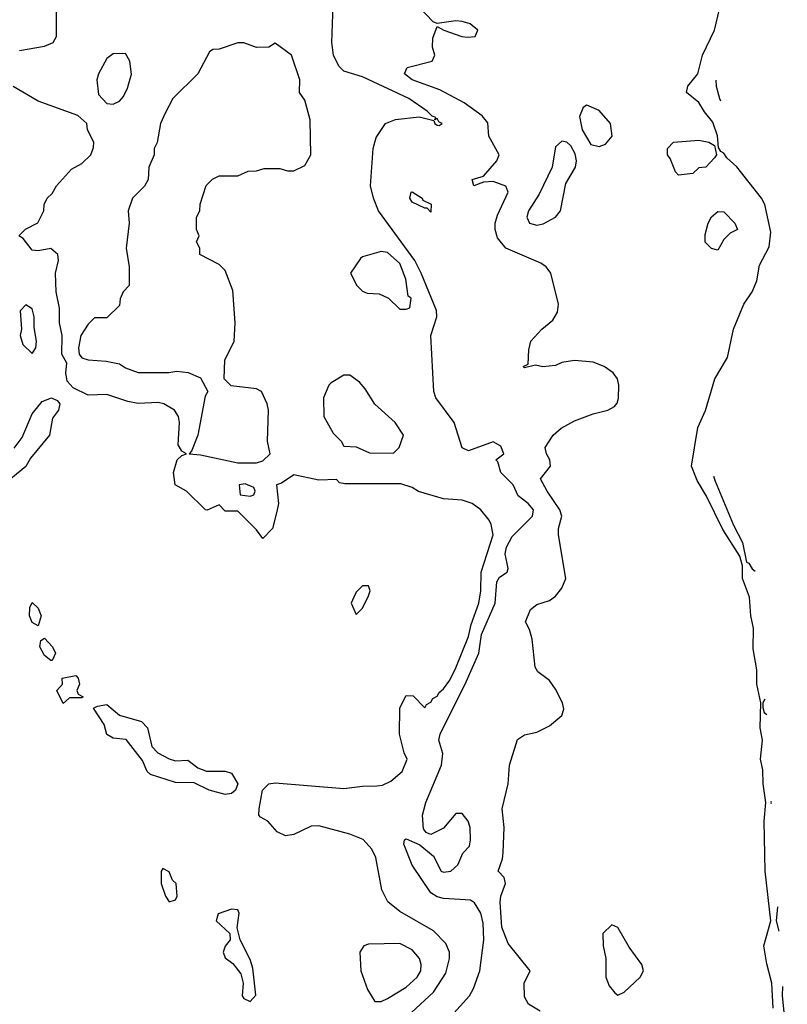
# Model space of a CAD drawing. Header units: inches. Extents: x 2348352 to 2479776, y 460422 to 613655.
# Tile 550 of 590: x 2465390 to 2467853, y 574942 to 578103. Entities that reach past the tile are written whole.
import ezdxf

# ---------------------------------------------------------------- set-up
doc = ezdxf.new("R2010")
doc.units = ezdxf.units.IN
doc.header["$MEASUREMENT"] = 0
doc.layers.add('C4567', color=7, linetype='Continuous')

msp = doc.modelspace()

# ---------------------------------------------------------------- linework, layer by layer
at = {"layer": 'C4567', "color": 4}
for points, elevation in [([(2467807.9, 574930), (2467804.1, 575010), (2467787.5, 575072.5), (2467778.4, 575130), (2467800.5, 575210), (2467782.4, 575370), (2467779.2, 575530), (2467784.7, 575590), (2467775.8, 575650), (2467775.2, 575695.2), (2467767.7, 575730), (2467774, 575790), (2467766, 575830), (2467768, 575910), (2467755.4, 575970), (2467755.8, 576015.8), (2467744.1, 576084.1), (2467744.5, 576150), (2467736, 576190), (2467732.6, 576250), (2467709.8, 576309.8), (2467709.7, 576350), (2467701, 576381), (2467646.6, 576466.6), (2467594.2, 576574.2), (2467564.4, 576624.4), (2467545.6, 576670), (2467565.9, 576794.1), (2467590.9, 576849.1), (2467620.3, 576950), (2467661.3, 577018.7), (2467680.4, 577110), (2467714, 577190), (2467740.8, 577230), (2467755.4, 577264.6), (2467764.1, 577315.9), (2467794.7, 577374.7), (2467801, 577421), (2467781.2, 577510), (2467770.6, 577530.6), (2467691.6, 577631.6), (2467659.5, 577659.5), (2467650, 577675.3), (2467640.2, 577680.2), (2467632.9, 577692.9), (2467629.5, 577730.5), (2467614.7, 577774.7), (2467587.6, 577807.6), (2467570, 577837.6), (2467529.5, 577870), (2467534.5, 577890), (2467566.3, 577930), (2467581.5, 577990), (2467619.8, 578070), (2467647.9, 578187.9)], 16), ([(2465390, 578004.9), (2465470, 578018.8), (2465498, 578030), (2465508, 578050), (2465508.7, 578170)], 32), ([(2466744, 574870), (2466833.2, 574970), (2466846.8, 574993.2), (2466866.6, 575050), (2466879.3, 575150), (2466877, 575203), (2466870, 575235.3), (2466850, 575268.7), (2466836.5, 575276.5), (2466750, 575282), (2466730, 575287), (2466710, 575300.9), (2466649.7, 575389.7), (2466623.3, 575456.7), (2466625.2, 575470), (2466630, 575473.4), (2466674, 575454), (2466718, 575418), (2466742.8, 575370), (2466750, 575366.4), (2466773.2, 575370), (2466796, 575390), (2466812.7, 575427.3), (2466833.2, 575450), (2466837.2, 575470), (2466836, 575510), (2466829, 575530), (2466810, 575555.3), (2466790, 575555.3), (2466750, 575508), (2466710, 575488), (2466694.6, 575494.6), (2466686, 575506), (2466682.9, 575550), (2466693.6, 575590), (2466744, 575710), (2466747.8, 575747.8), (2466735.1, 575790), (2466739.5, 575810), (2466822.7, 575977.3), (2466863.5, 576070), (2466872.6, 576130), (2466916.4, 576230), (2466921.4, 576298.6), (2466930, 576313.4), (2466954, 576330), (2466958, 576342), (2466948.2, 576388.2), (2466951.8, 576410), (2466970, 576444), (2467035.3, 576510), (2467039, 576530), (2467022, 576550), (2466990, 576575.3), (2466973.2, 576610), (2466934, 576650), (2466924, 576684), (2466918, 576690), (2466944, 576710), (2466934.6, 576734.6), (2466910, 576748.7), (2466830, 576719), (2466810, 576728.7), (2466784.7, 576810), (2466725.1, 576890), (2466718.7, 576910), (2466709.8, 577090), (2466728.7, 577150), (2466727.7, 577170), (2466678.7, 577290), (2466657.8, 577330), (2466541.3, 577490), (2466525.1, 577530), (2466516, 577570), (2466524.5, 577690), (2466534.5, 577725.5), (2466564, 577770), (2466596.6, 577783.4), (2466671.6, 577791.6), (2466719.6, 577779.6), (2466722, 577770), (2466730, 577764.7), (2466736.4, 577763.6), (2466746, 577770), (2466735.3, 577775.3), (2466730, 577786), (2466722, 577782), (2466726, 577790), (2466713.6, 577793.6), (2466698, 577810), (2466639.3, 577850), (2466490, 577919.7), (2466430, 577938), (2466414.3, 577954.3), (2466397.6, 577990), (2466391.5, 578030), (2466396, 578150)], 28), ([(2467060.4, 574920.4), (2467023.1, 574943.1), (2467010, 574966), (2467008.7, 575010), (2467028, 575050), (2466957.2, 575137.2), (2466937.2, 575190), (2466932, 575270), (2466934.5, 575290), (2466949.4, 575330), (2466945.2, 575350), (2466925.2, 575370), (2466939, 575410), (2466941.2, 575430), (2466945.1, 575510), (2466938.3, 575570), (2466958, 575650), (2466962, 575710), (2466987.7, 575792.3), (2467010, 575808), (2467050, 575816.4), (2467090, 575836.4), (2467129.6, 575870), (2467135.8, 575890), (2467132.4, 575910), (2467110, 575954), (2467090, 575981.6), (2467052.7, 576010), (2467044.4, 576024.4), (2467035.1, 576115.1), (2467026, 576146), (2467013.2, 576170), (2467029.5, 576210.5), (2467050, 576226), (2467090, 576239.1), (2467110, 576252.7), (2467130, 576278), (2467142.7, 576310), (2467119.2, 576450), (2467119.1, 576470), (2467129.7, 576510), (2467123.1, 576530), (2467082.6, 576590), (2467061.6, 576630), (2467094, 576670), (2467091.8, 576690), (2467080.5, 576710), (2467076.9, 576730), (2467102, 576770), (2467127.5, 576792.5), (2467170, 576815.8), (2467230, 576838.5), (2467277.2, 576850), (2467298.4, 576861.6), (2467307.5, 576872.5), (2467311.7, 576888.3), (2467312.7, 576930), (2467308.5, 576950), (2467294.3, 576970), (2467265.6, 576990), (2467230, 577003.8), (2467170.3, 577009.7), (2467130, 577002.7), (2467110, 576993.2), (2467069.3, 576989.3), (2467045.4, 576994.6), (2467010, 576986), (2467006, 576990), (2467022, 576998), (2467023.7, 577043.7), (2467030, 577071), (2467065.2, 577110), (2467101, 577139), (2467115.8, 577164.2), (2467118.9, 577190), (2467095.1, 577290), (2467079.5, 577310), (2467062, 577322), (2466950, 577369.6), (2466923.5, 577403.5), (2466915.8, 577430), (2466916.3, 577450), (2466923.7, 577476.3), (2466958, 577550), (2466950, 577568.7), (2466910, 577584), (2466878, 577582), (2466848, 577570), (2466842, 577590), (2466879, 577601), (2466921.2, 577650), (2466929.2, 577670), (2466896, 577730), (2466892.7, 577772.7), (2466874.5, 577794.5), (2466816.2, 577836.2), (2466738, 577878), (2466649.2, 577910), (2466625.2, 577930), (2466634, 577950), (2466714, 577970), (2466722.7, 577990), (2466715.3, 578015.3), (2466715.6, 578044.4), (2466730, 578082), (2466751.3, 578070), (2466809.1, 578049.1), (2466826.9, 578046.9), (2466852.3, 578050), (2466860.7, 578070), (2466836, 578090), (2466810, 578097.7), (2466790, 578099.7), (2466730, 578091.5), (2466716.6, 578096.6), (2466670, 578146)], 24), ([(2467624.4, 577909.8), (2467625.6, 577890), (2467635.4, 577850), (2467638.6, 577842.5)], 16), ([(2466619.3, 574890), (2466718.2, 574981.8), (2466757.7, 575042.3), (2466769.6, 575090), (2466769.4, 575110), (2466758, 575138), (2466718.3, 575178.3), (2466610, 575240.9), (2466571.7, 575271.7), (2466552, 575310), (2466533.4, 575413.4), (2466520.7, 575440.7), (2466491.9, 575471.9), (2466450, 575489.2), (2466350, 575515.3), (2466325.4, 575514.6), (2466270, 575488), (2466243.1, 575483.1), (2466216.4, 575496.4), (2466186, 575530), (2466163.1, 575543.1), (2466158, 575550), (2466159, 575570), (2466169.6, 575630), (2466190, 575650.7), (2466210, 575653.4), (2466430, 575635.5), (2466490, 575643.1), (2466536.6, 575643.4), (2466554, 575646), (2466580.9, 575659.1), (2466618, 575690), (2466634, 575730), (2466624, 575750), (2466609, 575810), (2466610, 575894), (2466630, 575934), (2466652.7, 575932.7), (2466690, 575894), (2466695.3, 575904.7), (2466710, 575912), (2466716, 575924), (2466730, 575931.3), (2466736.2, 575943.8), (2466750, 575954.8), (2466770, 575982.8), (2466790, 576022.8), (2466830, 576122.8), (2466838.6, 576161.4), (2466863.5, 576230), (2466869.7, 576270), (2466871.1, 576330), (2466909.6, 576450), (2466902.7, 576482.7), (2466896.6, 576496.6), (2466869.5, 576529.5), (2466842, 576550), (2466810, 576560.9), (2466750, 576565.2), (2466670, 576589), (2466650, 576602), (2466613.6, 576613.6), (2466433.6, 576613.6), (2466416.4, 576616.4), (2466407.3, 576627.3), (2466350, 576625.2), (2466270, 576642), (2466230, 576615.3), (2466214, 576610), (2466221, 576550), (2466215.3, 576524.7), (2466201, 576470), (2466170, 576438), (2466150, 576466), (2466090, 576526), (2466050, 576526), (2466030, 576546), (2465991.6, 576528.4), (2465986, 576530), (2465926, 576590), (2465888.7, 576610), (2465884, 576650), (2465895.3, 576690), (2465910, 576704.7), (2465926, 576710), (2465910, 576718), (2465899, 576739), (2465902.7, 576810), (2465899.3, 576830), (2465886.6, 576850), (2465853.2, 576870), (2465834.7, 576874.8), (2465770, 576870.9), (2465737.4, 576877.4), (2465670, 576900.5), (2465610, 576898.3), (2465561.6, 576921.6), (2465542.9, 576942.9), (2465538, 576970), (2465541.2, 577001.2), (2465525.6, 577030), (2465527, 577090), (2465518.4, 577130), (2465517.6, 577177.6), (2465507, 577230), (2465505.2, 577290), (2465515.1, 577330), (2465512.7, 577350), (2465490, 577369.2), (2465450, 577361.2), (2465430, 577364), (2465401.2, 577401.2), (2465388, 577410), (2465409.1, 577430.9), (2465448.4, 577451.6), (2465468, 577490), (2465468.7, 577510), (2465478, 577530), (2465494.6, 577545.4), (2465508, 577570), (2465556.4, 577623.6), (2465590, 577642), (2465618, 577670), (2465627.3, 577692.7), (2465628, 577710), (2465608, 577750), (2465606, 577770), (2465576.4, 577796.4), (2465450, 577842), (2465368.9, 577888.9)], 32), ([(2465372.3, 576727.7), (2465398, 576762), (2465430, 576838), (2465462.5, 576877.5), (2465492, 576890), (2465510, 576881), (2465518.8, 576870), (2465514.8, 576850), (2465496, 576824), (2465486, 576770), (2465424.5, 576695.5), (2465410, 576669), (2465362, 576630)], 32), ([(2467616.9, 576638.2), (2467621.7, 576621.7), (2467680.6, 576480.6), (2467710, 576424.9), (2467722, 576362), (2467730, 576358.8), (2467740.3, 576340.3), (2467750, 576332.9)], 16), ([(2467781.6, 575922.5), (2467774.8, 575910), (2467775.3, 575895.3), (2467779.6, 575879.6), (2467787.9, 575873)], 16), ([(2467801.1, 575593.6), (2467800.5, 575590), (2467801.3, 575586.9)], 16), ([(2467821.9, 575255.5), (2467818, 575210), (2467825.7, 575177.7)], 16), ([(2467837.9, 575000.1), (2467836.5, 574970), (2467853.4, 574810)], 16)]:
    msp.add_lwpolyline(points, dxfattribs=dict(at, elevation=elevation))
for points, elevation in [([(2466110, 578029), (2466090, 578029), (2466030, 578008.7), (2466010, 578008), (2465999.6, 578000.4), (2465962, 577930), (2465882, 577850), (2465856.9, 577803.1), (2465842, 577770), (2465831.1, 577708.9), (2465822, 577690), (2465822, 577670), (2465804.7, 577630), (2465802, 577590), (2465791.1, 577568.9), (2465752, 577530), (2465738, 577490), (2465741, 577450), (2465732, 577370), (2465742, 577310), (2465742, 577250), (2465722, 577230), (2465712.7, 577207.3), (2465710, 577186), (2465670, 577146), (2465630, 577146), (2465610, 577126), (2465586, 577090), (2465578.8, 577050), (2465581, 577030), (2465590, 577018), (2465610, 577011.3), (2465667.7, 577007.7), (2465710, 576998.8), (2465730, 576985.5), (2465770, 576970.7), (2465869.1, 576970.9), (2465894.8, 576974.8), (2465931.1, 576971.1), (2465970, 576954), (2465994, 576910), (2465985.4, 576894.6), (2465962, 576770), (2465942, 576718), (2465934, 576710), (2465970, 576706.8), (2466090, 576680.7), (2466150, 576680.7), (2466170, 576687.3), (2466194, 576710), (2466185.2, 576750), (2466189, 576850), (2466184, 576870), (2466166, 576910), (2466150, 576918), (2466068.4, 576928.4), (2466046, 576950), (2466048.4, 577011.6), (2466078, 577070), (2466082, 577130), (2466074.6, 577234.6), (2466050, 577298), (2466030, 577318), (2465968, 577350), (2465968, 577370), (2465958, 577390), (2465966, 577410), (2465958, 577430), (2465958, 577470), (2465968, 577490), (2465968.9, 577511.1), (2465989.1, 577570.9), (2466008.9, 577591.1), (2466030, 577602), (2466090, 577602), (2466123.1, 577616.9), (2466150, 577618), (2466174.6, 577625.4), (2466225.4, 577625.4), (2466250, 577618), (2466270, 577618), (2466304.7, 577635.3), (2466324, 577670), (2466322, 577782), (2466304.7, 577844.7), (2466288, 577870), (2466288.7, 577910), (2466262, 577990), (2466210, 578028), (2466190, 578015.3), (2466150, 578014)], 32), ([(2465730, 577995.3), (2465690, 577994), (2465670, 577979), (2465642.8, 577930), (2465638, 577910), (2465643.6, 577863.6), (2465670, 577834), (2465690, 577832), (2465710, 577842), (2465723.1, 577856.9), (2465736.5, 577883.5), (2465748.9, 577928.9), (2465744, 577970)], 32), ([(2467210, 577828.7), (2467198, 577822), (2467187.1, 577792.9), (2467194.8, 577750), (2467222.5, 577702.5), (2467250, 577696.3), (2467270, 577703.8), (2467291, 577730), (2467285.6, 577770), (2467250, 577812)], 24), ([(2467130, 577713.2), (2467110, 577695.3), (2467099.1, 577630), (2467057, 577543), (2467023, 577490), (2467017.3, 577470), (2467026, 577450), (2467050, 577443.8), (2467070, 577448.4), (2467109.2, 577470), (2467126, 577490), (2467142.7, 577577.3), (2467173.6, 577630), (2467177, 577650), (2467172.9, 577672.9), (2467158.6, 577698.6), (2467146, 577710)], 24), ([(2467504, 577604), (2467494.6, 577614.6), (2467478, 577658), (2467469, 577670), (2467469, 577690), (2467488, 577710), (2467570, 577716.3), (2467602, 577710), (2467619.8, 577699.8), (2467626, 577670), (2467619.8, 577660.2), (2467592, 577630), (2467570, 577628), (2467550, 577609.3)], 16), ([(2466710, 577486), (2466698, 577498), (2466690, 577498), (2466650, 577518), (2466642, 577530), (2466646, 577550), (2466650, 577551.3), (2466682, 577530), (2466683.6, 577523.6), (2466711.1, 577511.1)], 24), ([(2467630, 577364), (2467610, 577369.2), (2467590, 577389), (2467590, 577414), (2467599.5, 577450), (2467610, 577470.6), (2467630, 577487.3), (2467650, 577486.8), (2467684.7, 577450), (2467694, 577430), (2467670, 577418), (2467650, 577398)], 16), ([(2466550, 577359), (2466490, 577342), (2466483.5, 577336.5), (2466452, 577290), (2466472, 577250), (2466490, 577232), (2466505.4, 577225.4), (2466543.6, 577223.6), (2466574, 577210), (2466610, 577174), (2466630, 577174), (2466642, 577178), (2466646, 577210), (2466636.4, 577216.4), (2466629, 577270), (2466610, 577321.2), (2466570, 577356)], 32), ([(2465410, 577188), (2465391.6, 577168.4), (2465396, 577110), (2465391.3, 577090), (2465400.7, 577060.7), (2465430, 577032), (2465442, 577050), (2465444, 577070), (2465436.5, 577116.5), (2465437.2, 577150), (2465430, 577175.3)], 36), ([(2466450, 576962), (2466430, 576962), (2466390, 576938), (2466382, 576930), (2466364.7, 576890), (2466366, 576830), (2466396, 576776), (2466422, 576750), (2466430, 576734), (2466470, 576732), (2466512.7, 576712.7), (2466590, 576712), (2466608, 576730), (2466622, 576770), (2466595.3, 576810), (2466529.5, 576869.5), (2466498.9, 576918.9), (2466480.2, 576940.2)], 32), ([(2466113.6, 576613.6), (2466094, 576610), (2466098, 576578), (2466130, 576574), (2466142, 576578), (2466146, 576590), (2466142, 576602)], 32), ([(2466510, 576286), (2466490, 576286), (2466470, 576266), (2466462, 576250), (2466454, 576230), (2466470, 576194), (2466490, 576214), (2466510, 576254), (2466515.3, 576270)], 36), ([(2465450, 576158), (2465430, 576168), (2465421.2, 576190), (2465423.1, 576216.9), (2465430, 576232), (2465450, 576214), (2465458.8, 576190)], 32), ([(2465490, 576046), (2465470, 576062), (2465455.3, 576090), (2465458, 576110), (2465470, 576118), (2465496, 576090), (2465504.7, 576070), (2465494, 576046)], 32), ([(2465530, 575908.7), (2465509, 575950), (2465528, 575970), (2465526, 575990), (2465570, 575998), (2465578, 575990), (2465582, 575970), (2465574, 575950), (2465578, 575938), (2465594, 575930), (2465590, 575926), (2465550, 575926)], 32), ([(2465890, 575723.8), (2465930, 575726.8), (2465962, 575702), (2465990, 575691.3), (2466050, 575691.3), (2466070, 575684.7), (2466090.4, 575650), (2466082.8, 575630), (2466070, 575619.3), (2466050, 575616), (2465998, 575630), (2465950, 575654), (2465890, 575655.1), (2465810, 575680.7), (2465799.5, 575690), (2465784.8, 575724.8), (2465732.3, 575792.3), (2465690, 575797.2), (2465670, 575808.7), (2465660.9, 575840.9), (2465627.3, 575892.7), (2465640.4, 575899.6), (2465670, 575904.7), (2465710.5, 575870.5), (2465781, 575850), (2465800.7, 575830), (2465814, 575770), (2465834, 575750), (2465870, 575730.5)], 32), ([(2465850, 575378), (2465844.7, 575370), (2465844.7, 575330), (2465858, 575290), (2465870, 575272), (2465890, 575278), (2465895.1, 575290), (2465892.3, 575330), (2465880.7, 575340.7), (2465870, 575368)], 36), ([(2466070, 575248), (2466027.3, 575232.7), (2466021, 575210), (2466064.7, 575170), (2466066, 575150), (2466050, 575128.7), (2466043, 575110), (2466050, 575091.3), (2466073.7, 575073.7), (2466099.9, 575039.9), (2466107.3, 575010), (2466104, 574970), (2466110, 574961), (2466130, 574952), (2466148.4, 574971.6), (2466138, 575058), (2466130, 575086), (2466098, 575150), (2466088, 575188), (2466094.6, 575234.6), (2466090, 575246)], 36), ([(2467290, 575197.2), (2467261, 575170), (2467262.8, 575130), (2467271, 575090), (2467271, 575030), (2467282, 575002), (2467299.6, 574979.6), (2467310, 574972), (2467330, 574981), (2467380.9, 575030), (2467392, 575050), (2467387, 575070), (2467346, 575126), (2467310, 575188.7)], 24), ([(2466610, 575138), (2466510, 575135.3), (2466494, 575130), (2466482, 575110), (2466484.7, 575050), (2466506, 574990), (2466530, 574952), (2466550, 574951.3), (2466570, 574961), (2466630, 574997.3), (2466666, 575030), (2466677, 575050), (2466678, 575070), (2466672.7, 575090), (2466650, 575117.2)], 36)]:
    msp.add_lwpolyline(points, close=True, dxfattribs=dict(at, elevation=elevation))

doc.saveas('drawing.dxf')
